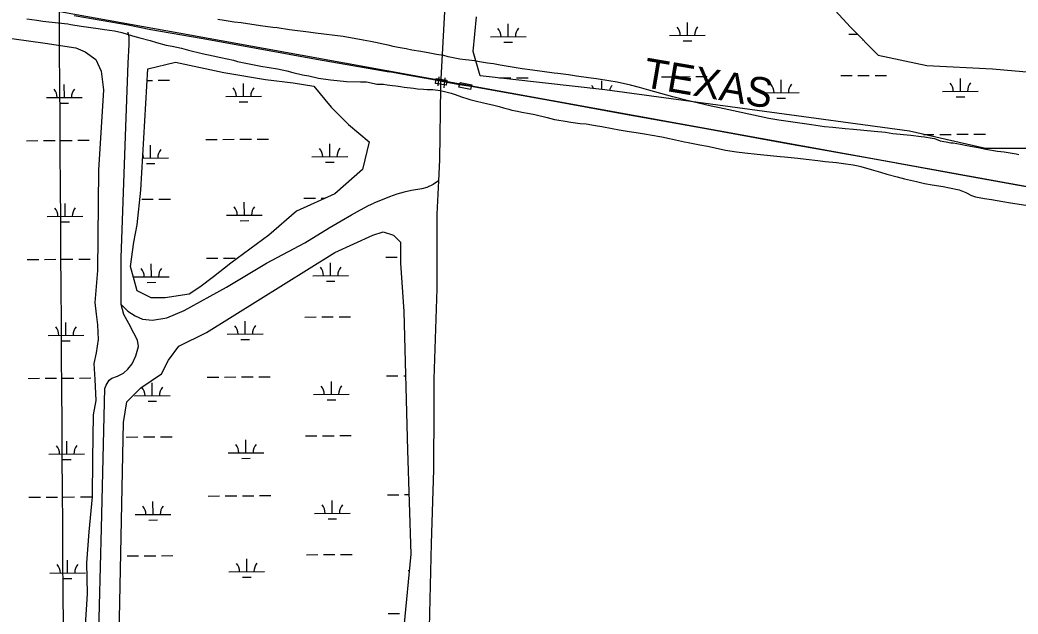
# Model space of a CAD drawing. Extents: x 3508733 to 3546731, y 546897 to 572481.
# Drawn here: x 3518060 to 3520855, y 553786 to 555449 of the extents above; entities that cross this region are included whole.
import ezdxf

# ---------------------------------------------------------------- set-up
doc = ezdxf.new("R2010")
doc.units = 0
for name, color, linetype in [('V-BRDG-OTLN', 7, 'Continuous'), ('V-GRID-MAJR', 7, 'Continuous'), ('V-RAIL-IDEN', 7, 'Continuous'), ('V-RAIL-TRAK', 7, 'Continuous'), ('V-ROAD-CNTR', 7, 'Continuous'), ('V-RRAP-FSHR', 7, 'Continuous'), ('V-SITE-VEGE', 7, 'Continuous'), ('V-TOPO-SHOR', 7, 'Continuous'), ('V-WETL-SWMP', 7, 'Continuous')]:
    doc.layers.add(name, color=color, linetype=linetype)

msp = doc.modelspace()

# ---------------------------------------------------------------- linework, layer by layer
at = {"layer": 'V-BRDG-OTLN'}
for points in [[(3519224.7, 555284.9), (3519254.6, 555280.5), (3519253.3, 555266.6), (3519223, 555271.4)], [(3519291.9, 555273.8), (3519324.9, 555267.2), (3519323.4, 555262.4), (3519321, 555254.4), (3519288.5, 555260.6), (3519290.2, 555267.8)]]:
    msp.add_lwpolyline(points, close=True, dxfattribs=at)
at = {"layer": 'V-GRID-MAJR'}
msp.add_spline([(3518190.9, 552332.1), (3518151.2, 558391.1), (3518111.6, 564452), (3518071.9, 570513), (3518071.9, 570514.9)], degree=3, dxfattribs=at)
at = {"layer": 'V-RAIL-TRAK'}
for points in [[(3518211.5, 555461.3), (3518362.9, 555434.9), (3518425.6, 555422.5), (3518567.4, 555397.7), (3518726.8, 555369.5), (3518890.1, 555339.6), (3519093.7, 555303.5)], [(3520933.9, 554971.7), (3520691.4, 555015.5), (3520457.5, 555058.8), (3520208.7, 555102.6), (3519980.1, 555143.9), (3519755.7, 555184), (3519541.5, 555223.6), (3519323.4, 555262.4), (3519290.2, 555267.8), (3519250.5, 555275.2), (3519223.3, 555280.5), (3519143.9, 555294.5), (3519093.7, 555303.5)]]:
    msp.add_lwpolyline(points, dxfattribs=at)
at = {"layer": 'V-ROAD-CNTR'}
msp.add_lwpolyline([(3516514, 555770.7), (3518504.7, 555413), (3521298.4, 554907.1), (3523660.2, 554486.2), (3525992.9, 554060.5)], dxfattribs=at)
at = {"layer": 'V-RRAP-FSHR'}
for p, q in [((3519230.5, 555265), (3519233.1, 555289.7)), ((3519247.8, 555259.1), (3519250.4, 555287.4))]:
    msp.add_line(p, q, dxfattribs=at)
at = {"layer": 'V-SITE-VEGE'}
for p, q in [((3518078.7, 555452), (3518106.6, 555448)), ((3518106.6, 555448), (3518123.4, 555445.8)), ((3518123.4, 555445.8), (3518166.7, 555441.4)), ((3518166.7, 555441.4), (3518193.5, 555437.8)), ((3518193.5, 555437.8), (3518202.4, 555436)), ((3518202.4, 555436), (3518231, 555432)), ((3518231, 555432), (3518278.1, 555424.8)), ((3518278.1, 555424.8), (3518296.6, 555422.3)), ((3518296.6, 555422.3), (3518324.5, 555418.3)), ((3518324.5, 555418.3), (3518344.4, 555413.7)), ((3518344.4, 555413.7), (3518374.9, 555404.9)), ((3518374.9, 555404.9), (3518395.2, 555399.2)), ((3518395.2, 555399.2), (3518423.7, 555391.4)), ((3518423.7, 555391.4), (3518442.2, 555385.8)), ((3518442.2, 555385.8), (3518468.7, 555378.8)), ((3518468.7, 555378.8), (3518485.5, 555375.9)), ((3518485.5, 555375.9), (3518512.3, 555369.8)), ((3518512.3, 555369.8), (3518531.2, 555364.9)), ((3518531.2, 555364.9), (3518569.6, 555355.3)), ((3518569.6, 555355.3), (3518600.2, 555348.3)), ((3518600.2, 555348.3), (3518622.5, 555343.6)), ((3518622.5, 555343.6), (3518657.6, 555336.2)), ((3518657.6, 555336.2), (3518668.6, 555333)), ((3518668.6, 555333), (3518734.2, 555320.1)), ((3518734.2, 555320.1), (3518780.9, 555311.9)), ((3518780.9, 555311.9), (3518806.7, 555306.6)), ((3518806.7, 555306.6), (3518823.5, 555302)), ((3518823.5, 555302), (3518850.3, 555295.3)), ((3518850.3, 555295.3), (3518868.8, 555292.4)), ((3518868.8, 555292.4), (3518895.6, 555286.3)), ((3518895.6, 555286.3), (3518929, 555281.3)), ((3518929, 555281.3), (3518947.5, 555279.1)), ((3518947.5, 555279.1), (3518973.7, 555276.5)), ((3518973.7, 555276.5), (3519013.2, 555276.2)), ((3519013.2, 555276.2), (3519029.7, 555275.8)), ((3519029.7, 555275.8), (3519051.7, 555271.2)), ((3519051.7, 555271.2), (3519058.9, 555269.7)), ((3519058.9, 555269.7), (3519064.8, 555269.7)), ((3519064.8, 555269.7), (3519077.8, 555268.9)), ((3519077.8, 555268.9), (3519087.5, 555267.8)), ((3519087.5, 555267.8), (3519102.6, 555266)), ((3519102.6, 555266), (3519112.2, 555264.2)), ((3519112.2, 555264.2), (3519125.6, 555262.4)), ((3519125.6, 555262.4), (3519135.2, 555261.3)), ((3519135.2, 555261.3), (3519161.4, 555257.7)), ((3519161.4, 555257.7), (3519172.7, 555256.6)), ((3519172.7, 555256.6), (3519189.2, 555255.4)), ((3519189.2, 555255.4), (3519199.9, 555254.3)), ((3519199.9, 555254.3), (3519215.3, 555253.9)), ((3519215.3, 555253.9), (3519236.6, 555251.3)), ((3519236.6, 555251.3), (3519244.5, 555249.9)), ((3519244.5, 555249.9), (3519252.4, 555247.8)), ((3519252.4, 555247.8), (3519266.9, 555244.2)), ((3519266.9, 555244.2), (3519278.2, 555240.4)), ((3519278.2, 555240.4), (3519295.7, 555234)), ((3519295.7, 555234), (3519313.5, 555228.1)), ((3519313.5, 555228.1), (3519319.4, 555226.3)), ((3519319.4, 555226.3), (3519338.3, 555222)), ((3519338.3, 555222), (3519370.2, 555213.9)), ((3519370.2, 555213.9), (3519382.9, 555211.4)), ((3519382.9, 555211.4), (3519401.8, 555206.5)), ((3519401.8, 555206.5), (3519413.5, 555202.9)), ((3519413.5, 555202.9), (3519428.2, 555199.1)), ((3519428.2, 555199.1), (3519437.2, 555196.9)), ((3519437.2, 555196.9), (3519453.3, 555193.4)), ((3519453.3, 555193.4), (3519465.3, 555190.9)), ((3519465.3, 555190.9), (3519486.3, 555187)), ((3519486.3, 555187), (3519501.1, 555184.5)), ((3519501.1, 555184.5), (3519536.1, 555175.6)), ((3519536.1, 555175.6), (3519556.4, 555170.7)), ((3519556.4, 555170.7), (3519563.2, 555169.2)), ((3519563.2, 555169.2), (3519585.9, 555165.3)), ((3519585.9, 555165.3), (3519602.4, 555162.8)), ((3519602.4, 555162.8), (3519628.2, 555159.5)), ((3519628.2, 555159.5), (3519644.7, 555158)), ((3519644.7, 555158), (3519671.5, 555154)), ((3519671.5, 555154), (3519689.4, 555150.5)), ((3519689.4, 555150.5), (3519717.5, 555145.5)), ((3519717.5, 555145.5), (3519737.5, 555141.2)), ((3519737.5, 555141.2), (3519765.6, 555136.9)), ((3519765.6, 555136.9), (3519784.9, 555133.6)), ((3519784.9, 555133.6), (3519813.7, 555129)), ((3519813.7, 555129), (3519824.1, 555127.5)), ((3519824.1, 555127.5), (3519856.7, 555121.4)), ((3519856.7, 555121.4), (3519878.7, 555116.8)), ((3519878.7, 555116.8), (3519920.9, 555108.3)), ((3519920.9, 555108.3), (3519930.9, 555105.8)), ((3519930.9, 555105.8), (3519963.5, 555099.4)), ((3519963.5, 555099.4), (3519984.5, 555095.4)), ((3519984.5, 555095.4), (3520015.1, 555089.4)), ((3520015.1, 555089.4), (3520035.3, 555084.8)), ((3520035.3, 555084.8), (3520066.6, 555079.7)), ((3520066.6, 555079.7), (3520089.3, 555077.2)), ((3520089.3, 555077.2), (3520124, 555073.5)), ((3520124, 555073.5), (3520188.6, 555067.2)), ((3520188.6, 555067.2), (3520200.7, 555065.7)), ((3520200.7, 555065.7), (3520237.8, 555062.4)), ((3520237.8, 555062.4), (3520261.2, 555059.5)), ((3520261.2, 555059.5), (3520293.5, 555055.8)), ((3520293.5, 555055.8), (3520314.4, 555053.2)), ((3520314.4, 555053.2), (3520346.1, 555049.6)), ((3520346.1, 555049.6), (3520366, 555047)), ((3520366, 555047), (3520392.8, 555043.4)), ((3520392.8, 555043.4), (3520407.2, 555040.9)), ((3520407.2, 555040.9), (3520414.5, 555039.1)), ((3520414.5, 555039.1), (3520443.6, 555030.3)), ((3520443.6, 555030.3), (3520469, 555022.9)), ((3520469, 555022.9), (3520487.6, 555017.3)), ((3520487.6, 555017.3), (3520516.4, 555010.2)), ((3520516.4, 555010.2), (3520537, 555004.2)), ((3520537, 555004.2), (3520570, 554996.8)), ((3520570, 554996.8), (3520592.7, 554991.5)), ((3520592.7, 554991.5), (3520614.3, 554987.2)), ((3520614.3, 554987.2), (3520644.6, 554982.5)), ((3520644.6, 554982.5), (3520662.4, 554979.3)), ((3520662.4, 554979.3), (3520689.9, 554973.2)), ((3520689.9, 554973.2), (3520708.1, 554966.2)), ((3520708.1, 554966.2), (3520724.5, 554957.2)), ((3520724.5, 554957.2), (3520735.2, 554953.7)), ((3520735.2, 554953.7), (3520760.3, 554949.4)), ((3520760.3, 554949.4), (3520779.8, 554946.8)), ((3520779.8, 554946.8), (3520811.8, 554941.1)), ((3520811.8, 554941.1), (3520833.1, 554937.2)), ((3520833.1, 554937.2), (3520888.1, 554928.9))]:
    msp.add_line(p, q, dxfattribs=at)
msp.add_lwpolyline([(3520856.7, 555071.9), (3520849.2, 555072.9), (3520815.8, 555078.7), (3520796.6, 555081.2), (3520764.6, 555086.3), (3520742.7, 555090.9), (3520711.1, 555096.9), (3520693.5, 555100.2), (3520672.6, 555103.7), (3520666.7, 555104.5), (3520653.7, 555107), (3520646.5, 555108.1), (3520637.2, 555109.8), (3520621.7, 555116.5), (3520613.8, 555117.6), (3520592.5, 555121.2), (3520583.2, 555121.9), (3520554, 555125.2), (3520503.5, 555130.7), (3520483.2, 555133.6), (3520451.3, 555136.9), (3520394.2, 555142.5), (3520370.8, 555144.4), (3520335.7, 555148), (3520312.7, 555150.3), (3520276.6, 555155.7), (3520184.9, 555168.7), (3520157, 555173), (3520058.1, 555194.4), (3520018.9, 555203.2), (3519995.2, 555207.9), (3519956.1, 555216.7), (3519928.3, 555223.5), (3519888.1, 555234.1), (3519820.8, 555252.8), (3519794.7, 555260.2), (3519768.9, 555266.9), (3519732.2, 555274.7), (3519708.8, 555278.3), (3519673.8, 555284.4), (3519651.8, 555287), (3519617.8, 555291.7), (3519596.1, 555295.3), (3519565.5, 555298.9), (3519555.5, 555300), (3519494.7, 555308), (3519466.2, 555312.3), (3519404, 555322.4), (3519386.1, 555326), (3519368.9, 555328.5), (3519346.6, 555331.4), (3519332.5, 555334.2), (3519316.4, 555336.8), (3519307.4, 555337.5), (3519291.6, 555339.7), (3519258.3, 555345.8), (3519246.6, 555349.3), (3519239.4, 555350), (3519225.7, 555352.5), (3519207.8, 555356.1), (3519181.7, 555360.7), (3519157.3, 555364.7), (3519141.1, 555367.9), (3519118.8, 555371.8), (3519104.4, 555375), (3519090.6, 555378.6), (3519076.6, 555381.4), (3519055.3, 555386), (3519041.2, 555388.5), (3519020.9, 555392.5), (3518964.9, 555402.5), (3518887.6, 555412.3), (3518867.3, 555414.5), (3518814.7, 555421.1), (3518779.6, 555426.8), (3518768, 555428.3), (3518732.9, 555432.3), (3518678.6, 555440.6), (3518659, 555443.1), (3518631.5, 555447.1), (3518614, 555450.3)], dxfattribs=at)
at = {"layer": 'V-TOPO-SHOR'}
for p, q in [((3519237.5, 555270.4), (3519237, 555261)), ((3519237, 555261), (3519234.4, 555057.7))]:
    msp.add_line(p, q, dxfattribs=at)
for points in [[(3519264.6, 557202.5), (3519270.7, 556960.2), (3519271.3, 556755.6), (3519268.3, 556529.2), (3519267.1, 556349.2), (3519261.5, 555940.9), (3519254.2, 555739.1), (3519251.4, 555525.1), (3519238.3, 555284.3), (3519237.5, 555270.4)], [(3518276.4, 553593.6), (3518288.2, 554026.4), (3518297.4, 554417.2), (3518300.9, 554426.9), (3518309.3, 554440.6), (3518317.1, 554446.4), (3518332.8, 554451.7), (3518349.4, 554459.9), (3518361.7, 554471.1), (3518374, 554486.2), (3518383.8, 554508.6), (3518391.3, 554535.4), (3518388.4, 554553), (3518378.3, 554572.1), (3518364.2, 554599.1), (3518350.7, 554624.5), (3518342.5, 554652.4), (3518343.1, 554782.9), (3518355.5, 555123.8), (3518362.3, 555328.5), (3518365, 555380.2), (3518365.6, 555401.7), (3518362.2, 555412), (3518362.7, 555414.9)], [(3519234.4, 555057.7), (3519231.4, 554999), (3519226.7, 554905.5), (3519226.6, 554696), (3519218.7, 554444.5), (3519218.2, 554364.4), (3519217.8, 554189.8), (3519211.4, 553983.6), (3519204.4, 553709.6), (3519193.7, 553443.8), (3519182.7, 553106.6)], [(3519231.4, 554999), (3519217, 554988.7), (3519199, 554979.9), (3519184.6, 554976), (3519156.3, 554971.3), (3519135.9, 554966.9), (3519115, 554961.6), (3519094.1, 554954.3), (3519050.4, 554935.9)], [(3518342.5, 554652.4), (3518361.7, 554634), (3518382.2, 554620.6), (3518403, 554611.8), (3518431.1, 554608.7), (3518470.6, 554614.9), (3518519.2, 554636.2), (3518638.3, 554701.4), (3518749.7, 554768.2), (3518857.3, 554825.2), (3518925.6, 554867), (3518959.2, 554886.7), (3518988, 554903.6), (3519013.1, 554917.9), (3519035.8, 554929.4), (3519050.4, 554935.9)]]:
    msp.add_lwpolyline(points, dxfattribs=at)
at = {"layer": 'V-WETL-SWMP'}
for p, q in [((3519426.9, 555402.2), (3519426.7, 555438.2)), ((3519928.8, 555405.7), (3519928.6, 555441.7)), ((3517794, 555431.6), (3518130, 555383.6)), ((3520380.7, 555408.8), (3520404.9, 555408.9)), ((3518130, 555383.6), (3518216.3, 555370.8)), ((3519376.9, 555401.9), (3519476.9, 555402.6)), ((3519415, 555386.7), (3519439, 555386.9)), ((3519878.8, 555405.3), (3519978.8, 555406)), ((3519916.9, 555390.2), (3519940.9, 555390.3)), ((3520418.8, 555393.6), (3520420.2, 555393.6)), ((3518216.3, 555370.8), (3518242, 555359.7)), ((3518242, 555359.7), (3518271.7, 555338)), ((3518271.7, 555338), (3518287.2, 555305.3)), ((3518287.2, 555305.3), (3518293.8, 555253.8)), ((3518183.8, 555231.9), (3518183.5, 555267.9)), ((3518415.5, 555279.9), (3518430.5, 555280)), ((3518446.5, 555280.1), (3518478.5, 555280.3)), ((3518685.7, 555235.3), (3518685.4, 555271.3)), ((3519402.3, 555286.6), (3519434.3, 555286.9)), ((3519450.3, 555287), (3519482.3, 555287.2)), ((3519689.4, 555254.6), (3519689.2, 555278.2)), ((3519856.2, 555289.7), (3519888.2, 555290)), ((3519904.2, 555290.1), (3519936.2, 555290.3)), ((3519952.2, 555290.4), (3519984.2, 555290.6)), ((3520191.4, 555245.6), (3520191.1, 555281.6)), ((3520358.1, 555293.2), (3520390.1, 555293.4)), ((3520406.1, 555293.5), (3520438.1, 555293.7)), ((3520454.1, 555293.8), (3520486.1, 555294)), ((3520693.3, 555249), (3520693, 555285)), ((3518293.8, 555253.8), (3518279.4, 555028.8)), ((3520141.4, 555245.3), (3520241.4, 555245.9)), ((3520643.3, 555248.7), (3520743.3, 555249.4)), ((3518133.8, 555231.5), (3518233.8, 555232.2)), ((3518171.9, 555216.4), (3518195.9, 555216.5)), ((3518635.7, 555235), (3518735.7, 555235.6)), ((3518673.8, 555219.8), (3518697.8, 555220)), ((3520179.5, 555230.1), (3520203.5, 555230.3)), ((3520681.4, 555233.5), (3520705.4, 555233.7)), ((3520590, 555128.3), (3520619.2, 555128.5)), ((3520635.2, 555128.6), (3520667.2, 555128.8)), ((3520683.2, 555128.9), (3520715.2, 555129.1)), ((3520731.2, 555129.2), (3520763.2, 555129.4)), ((3518077.8, 555111.1), (3518109.8, 555111.3)), ((3518125.8, 555111.4), (3518157.8, 555111.6)), ((3518173.8, 555111.7), (3518205.8, 555112)), ((3518221.8, 555112.1), (3518253.7, 555112.3)), ((3518579.6, 555114.5), (3518611.6, 555114.7)), ((3518627.6, 555114.8), (3518659.6, 555115.1)), ((3518675.6, 555115.2), (3518707.6, 555115.4)), ((3518723.6, 555115.5), (3518755.6, 555115.7)), ((3518927.3, 555066.1), (3518927.1, 555102.1)), ((3518425.4, 555062.7), (3518425.2, 555098.7)), ((3518403.1, 555062.6), (3518475.4, 555063.1)), ((3518413.5, 555047.2), (3518437.5, 555047.4)), ((3518877.3, 555065.8), (3518977.3, 555066.5)), ((3518915.4, 555050.6), (3518939.4, 555050.8)), ((3518279.4, 555028.8), (3518276.2, 554747.3)), ((3518186, 554899.2), (3518185.8, 554935.2)), ((3518400.8, 554947.1), (3518432.8, 554947.3)), ((3518448.8, 554947.4), (3518480.8, 554947.7)), ((3518687.9, 554902.6), (3518687.7, 554938.6)), ((3518854.7, 554950.2), (3518886.7, 554950.4)), ((3518902.7, 554950.5), (3518914.4, 554950.6)), ((3518136, 554898.9), (3518236, 554899.6)), ((3518174.2, 554883.7), (3518198.2, 554883.9)), ((3518637.9, 554902.3), (3518737.9, 554903)), ((3518676.1, 554887.1), (3518700, 554887.3)), ((3518080, 554778.4), (3518112, 554778.6)), ((3518128, 554778.7), (3518160, 554779)), ((3518176, 554779.1), (3518208, 554779.3)), ((3518224, 554779.4), (3518256, 554779.6)), ((3518427.7, 554730), (3518427.4, 554766)), ((3518581.9, 554781.8), (3518613.9, 554782.1)), ((3518629.9, 554782.2), (3518661.9, 554782.4)), ((3518929.6, 554733.5), (3518929.3, 554769.5)), ((3519083.8, 554785.3), (3519115.8, 554785.5)), ((3518276.2, 554747.3), (3518268.9, 554658.2)), ((3518377.7, 554729.7), (3518477.7, 554730.4)), ((3518415.8, 554714.5), (3518439.8, 554714.7)), ((3518879.6, 554733.1), (3518979.6, 554733.8)), ((3518917.7, 554718), (3518941.7, 554718.1)), ((3518268.9, 554658.2), (3518272.9, 554625.1)), ((3518272.9, 554625.1), (3518276.4, 554595.2)), ((3518188.3, 554566.5), (3518188.1, 554602.5)), ((3518690.2, 554570), (3518690, 554606)), ((3518857, 554617.5), (3518889, 554617.8)), ((3518905, 554617.9), (3518937, 554618.1)), ((3518953, 554618.2), (3518985, 554618.4)), ((3518276.4, 554595.2), (3518278.1, 554554.3)), ((3518640.2, 554569.6), (3518740.2, 554570.3)), ((3518138.3, 554566.2), (3518238.3, 554566.9)), ((3518176.4, 554551), (3518200.4, 554551.2)), ((3518278.1, 554554.3), (3518272.9, 554517.6)), ((3518678.3, 554554.5), (3518702.3, 554554.6)), ((3518272.9, 554517.6), (3518266.3, 554487.8)), ((3518266.3, 554487.8), (3518268.8, 554442.8)), ((3518082.3, 554445.7), (3518114.3, 554446)), ((3518130.3, 554446.1), (3518162.3, 554446.3)), ((3518178.3, 554446.4), (3518210.3, 554446.6)), ((3518226.3, 554446.7), (3518258.3, 554446.9)), ((3518268.8, 554442.8), (3518271.8, 554384)), ((3518430, 554397.4), (3518429.7, 554433.4)), ((3518584.2, 554449.2), (3518616.2, 554449.4)), ((3518632.2, 554449.5), (3518664.2, 554449.7)), ((3518680.2, 554449.8), (3518712.2, 554450.1)), ((3518728.2, 554450.2), (3518760.2, 554450.4)), ((3518931.9, 554400.8), (3518931.6, 554436.8)), ((3519086.1, 554452.6), (3519118.1, 554452.8)), ((3519134.1, 554452.9), (3519139.3, 554453)), ((3518881.9, 554400.5), (3518981.9, 554401.2)), ((3518271.8, 554384), (3518264.7, 554344)), ((3518380, 554397), (3518480, 554397.7)), ((3518418.1, 554381.9), (3518442.1, 554382)), ((3518920, 554385.3), (3518944, 554385.5)), ((3518264.7, 554344), (3518262.3, 554219.6)), ((3518190.6, 554233.9), (3518190.4, 554269.9)), ((3518357.3, 554281.4), (3518389.3, 554281.7)), ((3518405.3, 554281.8), (3518437.3, 554282)), ((3518453.3, 554282.1), (3518485.3, 554282.3)), ((3518692.5, 554237.3), (3518692.2, 554273.3)), ((3518859.2, 554284.9), (3518891.2, 554285.1)), ((3518907.2, 554285.2), (3518939.2, 554285.4)), ((3518955.2, 554285.5), (3518987.2, 554285.8)), ((3518140.6, 554233.5), (3518240.6, 554234.2)), ((3518642.5, 554237), (3518742.5, 554237.6)), ((3519144.4, 554240.4), (3519144.6, 554240.4)), ((3518178.7, 554218.4), (3518202.7, 554218.5)), ((3518262.3, 554219.6), (3518261.8, 554114.4)), ((3518680.6, 554221.8), (3518704.6, 554222)), ((3518084.6, 554113.1), (3518116.6, 554113.3)), ((3518132.6, 554113.4), (3518164.6, 554113.6)), ((3518180.6, 554113.7), (3518212.6, 554114)), ((3518228.6, 554114.1), (3518260.6, 554114.3)), ((3518261.8, 554114.4), (3518252.6, 554016.1)), ((3518432.2, 554064.7), (3518432, 554100.7)), ((3518586.5, 554116.5), (3518618.5, 554116.7)), ((3518634.5, 554116.8), (3518666.5, 554117.1)), ((3518682.5, 554117.2), (3518714.5, 554117.4)), ((3518730.5, 554117.5), (3518762.5, 554117.7)), ((3518934.1, 554068.1), (3518933.9, 554104.1)), ((3519088.4, 554119.9), (3519120.4, 554120.2)), ((3519136.4, 554120.3), (3519148.6, 554120.4)), ((3518382.2, 554064.4), (3518482.2, 554065.1)), ((3518884.1, 554067.8), (3518984.1, 554068.5)), ((3518420.3, 554049.2), (3518444.3, 554049.4)), ((3518922.2, 554052.6), (3518946.2, 554052.8)), ((3518252.6, 554016.1), (3518246.2, 553929.8)), ((3518957.5, 553952.9), (3518989.5, 553953.1)), ((3518192.9, 553901.2), (3518192.6, 553937.2)), ((3518246.2, 553929.8), (3518248.1, 553842.5)), ((3518359.6, 553948.8), (3518391.6, 553949)), ((3518407.6, 553949.1), (3518439.6, 553949.3)), ((3518455.6, 553949.4), (3518487.6, 553949.7)), ((3518694.8, 553904.6), (3518694.5, 553940.6)), ((3518861.5, 553952.2), (3518893.5, 553952.4)), ((3518909.5, 553952.5), (3518941.5, 553952.8)), ((3518142.9, 553900.9), (3518242.9, 553901.6)), ((3518644.8, 553904.3), (3518744.8, 553905)), ((3519146.7, 553907.7), (3519149.8, 553907.7)), ((3518181, 553885.7), (3518205, 553885.9)), ((3518682.9, 553889.1), (3518706.9, 553889.3)), ((3518248.1, 553842.5), (3518242.1, 553754.8)), ((3519090.6, 553787.3), (3519122.6, 553787.5))]:
    msp.add_line(p, q, dxfattribs=at)
for points in [[(3520288.5, 555535.1), (3520385.4, 555428.4), (3520463, 555350.7), (3520598.7, 555321.6), (3520782.9, 555311.9), (3520899.3, 555302.2), (3521015.6, 555350.7), (3521151.4, 555370.1), (3521199.8, 555331.3), (3521180.4, 555244), (3521044.7, 555185.8), (3521015.6, 555137.3), (3520976.8, 555098.5), (3520909, 555088.8), (3520763.5, 555088.8), (3520550.3, 555137.3), (3519697.1, 555253.7), (3519348.1, 555292.5), (3519328.7, 555360.4), (3519338.4, 555457.5)], [(3518330.1, 553361.8), (3518349.5, 554322.3), (3518359.2, 554380.5), (3518397.9, 554419.3), (3518456.1, 554458.1), (3518475.5, 554496.9), (3518504.6, 554535.7), (3518582.1, 554574.6), (3518940.9, 554797.7), (3519047.5, 554846.2), (3519076.6, 554855.9), (3519105.7, 554846.2), (3519125.1, 554826.8), (3519125.1, 554768.6), (3519134.8, 554632.8), (3519144.5, 554244.7), (3519154.2, 553953.6), (3519134.8, 553749.9)]]:
    msp.add_lwpolyline(points, dxfattribs=at)
msp.add_lwpolyline([(3518388.2, 554875.3), (3518397.9, 554972.3), (3518417.3, 555311.9), (3518494.9, 555331.3), (3518630.6, 555302.2), (3518747, 555282.8), (3518824.5, 555273.1), (3518882.7, 555263.4), (3518931.2, 555205.2), (3518979.6, 555156.7), (3519037.8, 555108.2), (3519018.4, 555030.6), (3518940.9, 554962.6), (3518834.2, 554914.1), (3518756.7, 554846.2), (3518650, 554768.6), (3518601.5, 554729.8), (3518562.8, 554700.7), (3518533.7, 554681.3), (3518465.8, 554671.6), (3518427, 554671.6), (3518388.2, 554691), (3518368.9, 554758.9), (3518378.5, 554826.8)], close=True, dxfattribs=at)
for centre, start, end in [((3519371.7, 555402.3), 359.6198, 41.1635), ((3519482.2, 555403.1), 139.6198, 181.1635), ((3519873.6, 555405.8), 359.6198, 41.1635), ((3519984.1, 555406.5), 139.6198, 181.1635), ((3520136.1, 555245.7), 359.6198, 41.1635), ((3520246.6, 555246.5), 139.6198, 181.1635), ((3520638, 555249.1), 359.6198, 41.1635), ((3520748.5, 555249.9), 139.6198, 181.1635), ((3518128.5, 555232), 359.6198, 41.1635), ((3518239, 555232.7), 139.6198, 181.1635), ((3518630.4, 555235.4), 359.6198, 41.1635), ((3518740.9, 555236.2), 139.6198, 181.1635), ((3519634.2, 555242.3), 24.9782, 41.1635), ((3519744.7, 555243), 139.6198, 165.4606), ((3518370.2, 555062.8), 359.6198, 17.8261), ((3518480.6, 555063.6), 139.6198, 181.1635), ((3518872.1, 555066.2), 359.6198, 41.1635), ((3518982.5, 555067), 139.6198, 181.1635), ((3518130.8, 554899.3), 359.6198, 41.1635), ((3518241.3, 554900.1), 139.6198, 181.1635), ((3518632.7, 554902.7), 359.6198, 41.1635), ((3518743.2, 554903.5), 139.6198, 181.1635), ((3518372.4, 554730.1), 359.6198, 41.1635), ((3518482.9, 554730.9), 139.6198, 181.1635), ((3518874.3, 554733.6), 359.6198, 41.1635), ((3518984.8, 554734.3), 139.6198, 181.1635), ((3518133.1, 554566.6), 359.6198, 41.1635), ((3518243.6, 554567.4), 139.6198, 181.1635), ((3518635, 554570.1), 359.6198, 41.1635), ((3518745.5, 554570.8), 139.6198, 181.1635), ((3518374.7, 554397.5), 359.6198, 41.1635), ((3518485.2, 554398.2), 139.6198, 181.1635), ((3518876.6, 554400.9), 359.6198, 41.1635), ((3518987.1, 554401.7), 139.6198, 181.1635), ((3518637.2, 554237.4), 359.6198, 41.1635), ((3518747.7, 554238.2), 139.6198, 181.1635), ((3518135.4, 554234), 359.6198, 41.1635), ((3518245.8, 554234.7), 139.6198, 181.1635), ((3518377, 554064.8), 359.6198, 41.1635), ((3518487.5, 554065.6), 139.6198, 181.1635), ((3518878.9, 554068.2), 359.6198, 41.1635), ((3518989.4, 554069), 139.6198, 181.1635), ((3518639.5, 553904.7), 359.6198, 41.1635), ((3518750, 553905.5), 139.6198, 181.1635), ((3518137.6, 553901.3), 359.6198, 41.1635), ((3518248.1, 553902.1), 139.6198, 181.1635)]:
    msp.add_arc(centre, 35.2, start, end, dxfattribs=at)

# ---------------------------------------------------------------- texts
at = {"layer": 'V-RAIL-IDEN'}
msp.add_text('TEXAS', height=83, rotation=350.3485, dxfattribs=at).set_placement((3519801.2, 555261.7))

doc.saveas('drawing.dxf')
